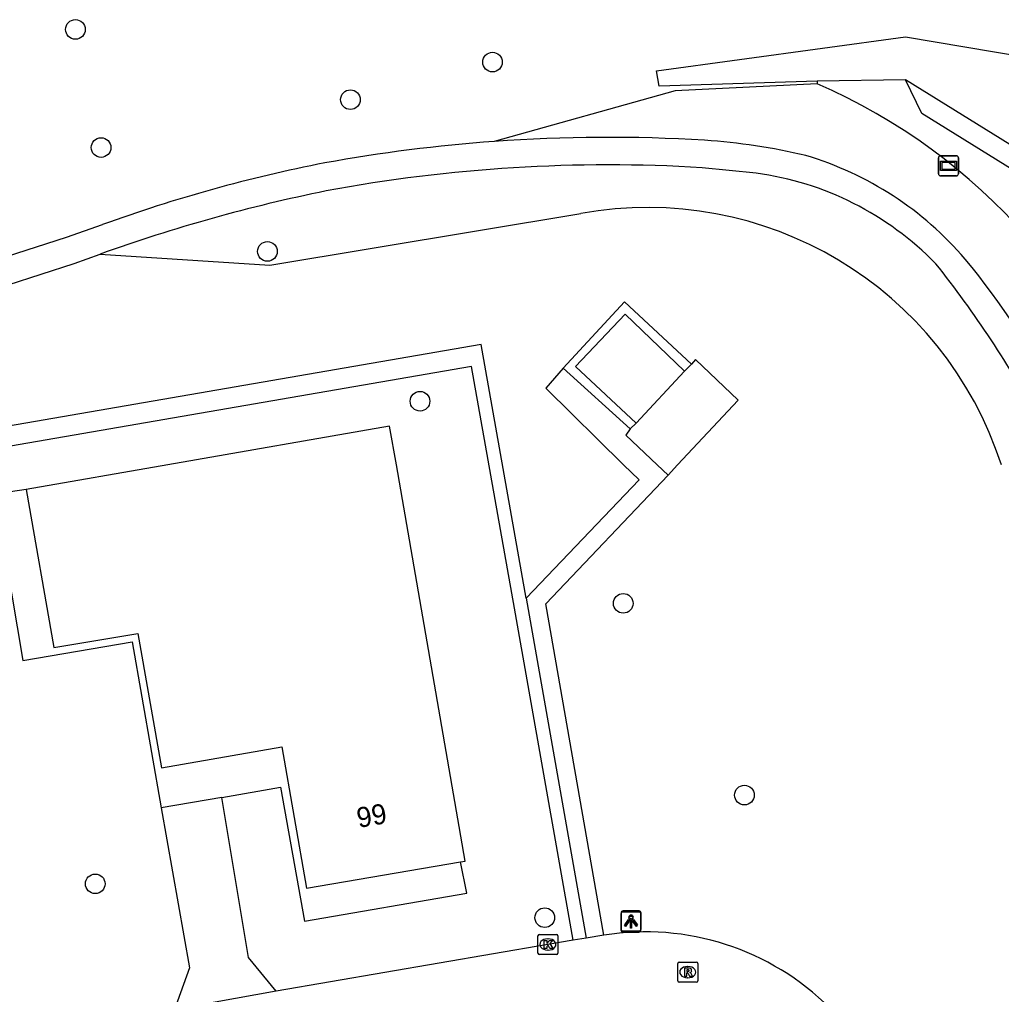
# Model space of a CAD drawing. Extents: x 162880 to 165536, y 384011 to 385179.
# Drawn here: x 164438.82 to 164487.71, y 384973.63 to 385022.16 of the extents above; entities that cross this region are included whole.
import ezdxf

# ---------------------------------------------------------------- set-up
doc = ezdxf.new("R2010")
doc.units = 0
for name, color, linetype in [('IMGEO_Boom', 7, 'Continuous'), ('IMGEO_Grasland_overig', 7, 'Continuous'), ('IMGEO_Groenvoorziening', 7, 'Continuous'), ('IMGEO_Haag', 7, 'Continuous'), ('IMGEO_Hek', 7, 'Continuous'), ('IMGEO_Kolk', 7, 'Continuous'), ('IMGEO_Lichtpunt', 7, 'Continuous'), ('IMGEO_Loofbos', 7, 'Continuous'), ('IMGEO_Pand', 7, 'Continuous'), ('IMGEO_Pand_nummerreeks', 7, 'Continuous'), ('IMGEO_Rijbaan_lokaal_open', 7, 'Continuous'), ('IMGEO_Rioolput', 7, 'Continuous'), ('IMGEO_Verklikker', 7, 'Continuous'), ('IMGEO_Voetpad_gesloten', 7, 'Continuous'), ('IMGEO_Voetpad_open', 7, 'Continuous')]:
    doc.layers.add(name, color=color, linetype=linetype)

msp = doc.modelspace()

# ---------------------------------------------------------------- linework, layer by layer
at = {"layer": 'IMGEO_Boom'}
for centre in [(164441.599, 385021.675), (164462.367, 385020.048), (164455.293, 385018.18), (164442.877, 385015.797), (164451.159, 385010.623), (164458.758, 385003.165), (164468.876, 384993.1), (164474.912, 384983.553), (164442.582, 384979.135), (164464.968, 384977.449)]:
    msp.add_circle(centre, 0.489, dxfattribs=at)
at = {"layer": 'IMGEO_Grasland_overig'}
for points in [[(164465.886, 385004.808), (164468.936, 385008.116), (164472.276, 385005.017)], [(164471.924, 385004.667), (164468.966, 385007.491), (164466.508, 385004.889), (164469.525, 385002.073)]]:
    msp.add_lwpolyline(points, dxfattribs=at)
at = {"layer": 'IMGEO_Groenvoorziening'}
for points in [[(164505.582, 384965.814), (164516.533, 384976.879), (164527.873, 384988.337), (164518.226, 384996.111), (164511.953, 385000), (164505.862, 385003.777), (164500, 385007.411), (164483.741, 385017.491), (164482.934, 385019.168)], [(164442.834, 385010.49), (164451.275, 385009.943), (164466.768, 385012.509)]]:
    msp.add_lwpolyline(points, dxfattribs=at)
for centre, radius, start, end in [((164466.804, 384991.91), 29.491, 15.9224, 66.5657), ((164470.103, 384994.311), 18.501, 17.9093, 100.3847)]:
    msp.add_arc(centre, radius, start, end, dxfattribs=at)
at = {"layer": 'IMGEO_Haag'}
for points in [[(164464.044, 384993.359), (164461.807, 385005.984), (164419.61, 384998.707), (164424.855, 384969.109)], [(164466.384, 384976.331), (164463.456, 384992.856), (164461.324, 385004.886), (164420.77, 384997.893), (164425.841, 384969.28)]]:
    msp.add_lwpolyline(points, dxfattribs=at)
at = {"layer": 'IMGEO_Hek'}
msp.add_lwpolyline([(164471.924, 385004.667), (164468.966, 385007.491), (164466.508, 385004.889), (164469.525, 385002.073)], dxfattribs=at)
at = {"layer": 'IMGEO_Kolk'}
for p, q in [((164464.627, 384975.69), (164464.627, 384976.542)), ((164464.702, 384976.616), (164465.554, 384976.616)), ((164465.115, 384976.396), (164465.14, 384976.396)), ((164465.628, 384976.542), (164465.628, 384975.69)), ((164465.138, 384975.836), (164465.113, 384975.836)), ((164465.554, 384975.616), (164464.702, 384975.616))]:
    msp.add_line(p, q, dxfattribs=at)
for points in [[(164464.627, 384975.69), (164464.627, 384976.542)], [(164464.702, 384976.616), (164465.554, 384976.616)], [(164464.948, 384976.316), (164465.071, 384976.316), (164465.071, 384976.165), (164465.201, 384976.316), (164465.365, 384976.316), (164465.219, 384976.165), (164465.372, 384975.916), (164465.22, 384975.916), (164465.135, 384976.08), (164465.071, 384976.013), (164465.071, 384975.916), (164464.948, 384975.916), (164464.948, 384976.316)], [(164465.628, 384976.542), (164465.628, 384975.69)], [(164465.554, 384975.616), (164464.702, 384975.616)]]:
    msp.add_lwpolyline(points, dxfattribs=at)
for centre, start, end in [((164464.704, 384976.54), 91.552, 178.448), ((164464.704, 384976.54), 91.552, 178.448), ((164465.552, 384976.54), 1.552, 88.448), ((164465.552, 384976.54), 1.552, 88.448), ((164464.704, 384975.692), 181.552, 268.448), ((164464.704, 384975.692), 181.552, 268.448), ((164465.552, 384975.692), 271.552, 358.448), ((164465.552, 384975.692), 271.552, 358.448)]:
    msp.add_arc(centre, 0.0765, start, end, dxfattribs=at)
for centre, major_axis, ratio, start_param, end_param in [((164465.114, 384976.116), (-0.387, 0.002), 0.722429, 4.712389, 7.853982), ((164465.139, 384976.116), (-0.39, 0.002), 0.717154, 1.570796, 4.712389)]:
    msp.add_ellipse(centre, major_axis=major_axis, ratio=ratio, start_param=start_param, end_param=end_param, dxfattribs=at)
at = {"layer": 'IMGEO_Lichtpunt'}
for p, q in [((164469.674, 384977.789), (164468.866, 384977.789)), ((164469.674, 384977.789), (164468.866, 384977.789)), ((164468.76, 384977.635), (164468.76, 384976.828)), ((164468.76, 384977.635), (164468.76, 384976.828)), ((164468.772, 384977.694), (164468.772, 384976.887)), ((164468.772, 384977.694), (164468.772, 384976.887)), ((164469.662, 384977.73), (164468.854, 384977.73)), ((164469.662, 384977.73), (164468.854, 384977.73)), ((164469.756, 384976.828), (164469.756, 384977.635)), ((164469.756, 384976.828), (164469.756, 384977.635)), ((164469.768, 384976.887), (164469.768, 384977.694)), ((164469.768, 384976.887), (164469.768, 384977.694)), ((164468.866, 384976.793), (164469.674, 384976.793)), ((164468.866, 384976.793), (164469.674, 384976.793)), ((164468.854, 384976.734), (164469.662, 384976.734)), ((164468.854, 384976.734), (164469.662, 384976.734))]:
    msp.add_line(p, q, dxfattribs=at)
for points in [[(164469.134, 384977.299), (164469.173, 384977.271), (164468.985, 384977.009), (164468.947, 384977.036), (164469.134, 384977.299)], [(164469.146, 384977.358), (164469.185, 384977.33), (164468.997, 384977.068), (164468.959, 384977.095), (164469.146, 384977.358)], [(164469.248, 384977.31), (164469.295, 384977.31), (164469.295, 384976.988), (164469.248, 384976.988), (164469.248, 384977.31)], [(164469.346, 384977.271), (164469.384, 384977.298), (164469.571, 384977.036), (164469.532, 384977.008), (164469.346, 384977.271)], [(164469.358, 384977.33), (164469.396, 384977.357), (164469.583, 384977.095), (164469.544, 384977.067), (164469.358, 384977.33)], [(164469.236, 384977.251), (164469.283, 384977.251), (164469.283, 384976.929), (164469.236, 384976.929), (164469.236, 384977.251)]]:
    msp.add_lwpolyline(points, dxfattribs=at)
for centre in [(164469.259, 384977.433), (164469.271, 384977.492)]:
    msp.add_circle(centre, 0.0994, dxfattribs=at)
for centre, start, end in [((164468.866, 384977.694), 90, 180), ((164468.866, 384977.694), 90, 180), ((164469.674, 384977.694), 0, 90), ((164469.674, 384977.694), 0, 90), ((164468.854, 384977.635), 90, 180), ((164468.854, 384977.635), 90, 180), ((164469.662, 384977.635), 0, 90), ((164469.662, 384977.635), 0, 90), ((164468.854, 384976.828), 180, 270), ((164468.854, 384976.828), 180, 270), ((164468.866, 384976.887), 180, 270), ((164468.866, 384976.887), 180, 270), ((164469.662, 384976.828), 270, 0), ((164469.662, 384976.828), 270, 360), ((164469.674, 384976.887), 270, 0), ((164469.674, 384976.887), 270, 360)]:
    msp.add_arc(centre, 0.0946, start, end, dxfattribs=at)
at = {"layer": 'IMGEO_Loofbos'}
for points in [[(164478.527, 385019.098), (164470.66, 385018.844), (164470.541, 385019.623), (164482.932, 385021.311), (164491.795, 385019.809), (164491.978, 385020.301)], [(164478.532, 385018.968), (164471.469, 385018.613), (164462.452, 385016.097)], [(164482.934, 385019.168), (164478.527, 385019.098)], [(164478.527, 385019.098), (164478.532, 385018.968)], [(164533.687, 384994.212), (164528.58, 384989.051), (164518.805, 384996.928), (164512.48, 385000.85), (164505.242, 385005.337), (164500.527, 385008.261), (164482.934, 385019.168)]]:
    msp.add_lwpolyline(points, dxfattribs=at)
at = {"layer": 'IMGEO_Pand'}
for points in [[(164471.107, 384999.488), (164471.586, 385000), (164474.601, 385003.224), (164472.48, 385005.243), (164472.276, 385005.017)], [(164471.924, 385004.667), (164469.525, 385002.073)], [(164472.276, 385005.017), (164471.924, 385004.667)], [(164460.769, 384980.229), (164461.004, 384980.266), (164457.578, 385000), (164457.244, 385001.926), (164446.202, 385000), (164439.151, 384998.77)], [(164469.224, 385001.788), (164469, 385001.467), (164470.562, 385000), (164471.107, 384999.488)], [(164469.525, 385002.073), (164469.224, 385001.788)], [(164439.151, 384998.77), (164440.522, 384990.904), (164444.713, 384991.599), (164445.88, 384984.918), (164451.874, 384985.951), (164453.107, 384978.913), (164460.769, 384980.229)]]:
    msp.add_lwpolyline(points, dxfattribs=at)
at = {"layer": 'IMGEO_Rijbaan_lokaal_open'}
for points in [[(164466.384, 384976.331), (164465.128, 384976.114), (164451.602, 384973.782)], [(164467.033, 384976.421), (164466.384, 384976.331)], [(164467.916, 384976.58), (164467.033, 384976.421)], [(164451.602, 384973.782), (164446.53, 384972.883)]]:
    msp.add_lwpolyline(points, dxfattribs=at)
msp.add_arc((164469.975, 384963.703), 13.04, 45.1605, 99.0851, dxfattribs=at)
at = {"layer": 'IMGEO_Rioolput'}
for p, q in [((164471.589, 384974.312), (164471.589, 384975.164)), ((164471.664, 384975.238), (164472.516, 384975.238)), ((164472.077, 384975.018), (164472.102, 384975.018)), ((164472.59, 384975.164), (164472.59, 384974.312)), ((164472.1, 384974.458), (164472.075, 384974.458)), ((164472.516, 384974.238), (164471.664, 384974.238))]:
    msp.add_line(p, q, dxfattribs=at)
for points in [[(164471.589, 384974.312), (164471.589, 384975.164)], [(164471.664, 384975.238), (164472.516, 384975.238)], [(164472.178, 384974.936), (164471.926, 384974.938), (164471.926, 384974.538)], [(164472.104, 384974.857), (164472.05, 384974.857), (164472.05, 384974.776)], [(164472.59, 384975.164), (164472.59, 384974.312)], [(164471.926, 384974.538), (164472.05, 384974.538), (164472.05, 384974.7), (164472.061, 384974.7)], [(164472.05, 384974.776), (164472.102, 384974.776)], [(164472.108, 384974.671), (164472.179, 384974.538), (164472.319, 384974.538), (164472.254, 384974.664)], [(164472.516, 384974.238), (164471.664, 384974.238)]]:
    msp.add_lwpolyline(points, dxfattribs=at)
for centre, radius, start, end in [((164471.666, 384975.162), 0.0765, 91.552, 178.448), ((164471.666, 384975.162), 0.0765, 91.552, 178.448), ((164472.11, 384974.761), 0.0964, 77.0061, 93.1865), ((164472.124, 384974.818), 0.0378, 276.6634, 79.6772), ((164472.177, 384974.826), 0.109, 350.3612, 89.416), ((164472.514, 384975.162), 0.0765, 1.552, 88.448), ((164472.514, 384975.162), 0.0765, 1.552, 88.448), ((164472.06, 384974.647), 0.0533, 26.0293, 88.6989), ((164472.086, 384974.965), 0.19, 274.7715, 282.9687), ((164472.175, 384974.826), 0.112, 277.5842, 350.9817), ((164472.159, 384974.611), 0.108, 29.5134, 73.7905), ((164471.666, 384974.314), 0.0765, 181.552, 268.448), ((164471.666, 384974.314), 0.0765, 181.552, 268.448), ((164472.514, 384974.314), 0.0765, 271.552, 358.448), ((164472.514, 384974.314), 0.0765, 271.552, 358.448)]:
    msp.add_arc(centre, radius, start, end, dxfattribs=at)
for centre, major_axis, ratio, start_param, end_param in [((164472.076, 384974.738), (-0.387, 0.002), 0.722429, 4.712389, 7.853982), ((164472.101, 384974.738), (-0.39, 0.002), 0.717154, 1.570796, 4.712389)]:
    msp.add_ellipse(centre, major_axis=major_axis, ratio=ratio, start_param=start_param, end_param=end_param, dxfattribs=at)
at = {"layer": 'IMGEO_Verklikker'}
for p, q in [((164484.577, 385014.486), (164484.577, 385015.286)), ((164484.577, 385015.286), (164484.577, 385014.486)), ((164484.677, 385015.386), (164485.467, 385015.386)), ((164485.467, 385015.386), (164484.677, 385015.386)), ((164485.567, 385015.286), (164485.567, 385014.486)), ((164485.567, 385014.486), (164485.567, 385015.286)), ((164485.467, 385014.386), (164484.677, 385014.386)), ((164484.677, 385014.386), (164485.467, 385014.386))]:
    msp.add_line(p, q, dxfattribs=at)
for points in [[(164484.678, 385015.118), (164485.466, 385015.118), (164485.466, 385014.654), (164484.678, 385014.654), (164484.678, 385015.118)], [(164484.743, 385015.053), (164484.743, 385014.719), (164485.401, 385014.719), (164485.401, 385015.053), (164484.743, 385015.053)]]:
    msp.add_lwpolyline(points, dxfattribs=at)
for centre, start, end in [((164484.677, 385015.286), 90, 180), ((164484.677, 385015.286), 90, 180), ((164485.467, 385015.286), 0, 90), ((164485.467, 385015.286), 360, 90), ((164484.677, 385014.486), 180, 270), ((164484.677, 385014.486), 180, 270), ((164485.467, 385014.486), 270, 0), ((164485.467, 385014.486), 270, 0)]:
    msp.add_arc(centre, 0.1, start, end, dxfattribs=at)
at = {"layer": 'IMGEO_Voetpad_gesloten'}
for points in [[(164475.5, 385014.521), (164472.814, 385014.791)], [(164430.098, 385008.016), (164434.65, 385009.245), (164441.148, 385011.332), (164442.949, 385011.957)], [(164430.552, 385006.669), (164434.949, 385007.891), (164441.542, 385010.027), (164442.834, 385010.49)]]:
    msp.add_lwpolyline(points, dxfattribs=at)
for centre, radius, start, end in [((164468.225, 384936.589), 79.718, 94.15257, 100.2663), ((164468.176, 384936.858), 79.445, 86.568, 94.13178), ((164470.624, 384983.793), 32.45, 76.9179, 85.9215), ((164468.093, 384942.865), 73.525, 101.03702, 109.99732), ((164468.139, 384938.134), 76.799, 86.51043, 100.54242), ((164473.188, 384999.363), 16.735, 40.5226, 73.3992), ((164473.421, 384999.283), 15.379, 44.2417, 82.2289), ((164470.413, 384933.561), 81.724, 101.52291, 109.72268), ((164457.302, 384986.517), 37.162, 26.5002, 39.6637), ((164445.115, 384978.482), 50.403, 28.0562, 38.7236)]:
    msp.add_arc(centre, radius, start, end, dxfattribs=at)
at = {"layer": 'IMGEO_Voetpad_open'}
for points in [[(164465.886, 385004.808), (164465.023, 385003.813), (164468.897, 385000), (164469.663, 384999.246), (164464.044, 384993.359)], [(164469.224, 385001.788), (164465.886, 385004.808)], [(164467.916, 384976.58), (164465.027, 384993.071), (164471.107, 384999.488)], [(164439.151, 384998.77), (164437.561, 384998.535), (164438.978, 384990.257), (164444.419, 384991.18), (164445.874, 384982.913)], [(164464.044, 384993.359), (164467.033, 384976.421)], [(164448.888, 384983.439), (164451.81, 384983.945), (164453, 384977.269), (164461.082, 384978.668), (164460.769, 384980.229)], [(164448.888, 384983.439), (164445.874, 384982.913)], [(164451.602, 384973.782), (164450.211, 384975.466), (164448.888, 384983.439)], [(164445.874, 384982.913), (164447.274, 384974.959), (164446.53, 384972.883)]]:
    msp.add_lwpolyline(points, dxfattribs=at)

# ---------------------------------------------------------------- texts
at = {"layer": 'IMGEO_Pand_nummerreeks'}
msp.add_text('99', height=1, rotation=9.7458, dxfattribs=at).set_placement((164455.697, 384981.915))

doc.saveas('drawing.dxf')
